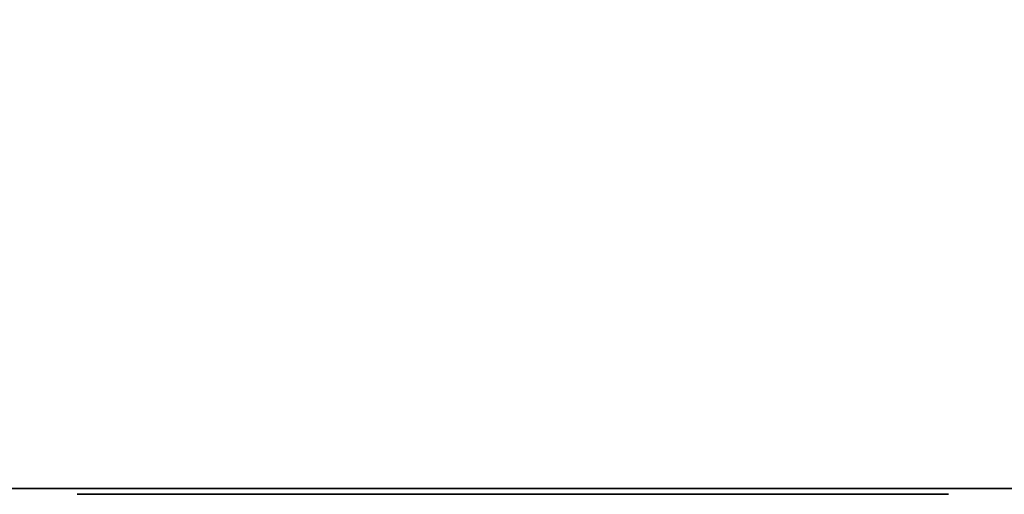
# Model space of a CAD drawing. Header units: millimetres. Extents: x -603 to 3703, y -115 to 249.
# Tile 589 of 656: x 1070.51 to 1087.46, y -13.5 to -5.32. Entities that reach past the tile are written whole.
import ezdxf

# ---------------------------------------------------------------- set-up
doc = ezdxf.new("R2010")
doc.units = ezdxf.units.MM
doc.layers.add('152', color=7, linetype='Continuous', true_color=0xffffff)

# ---------------------------------------------------------------- blocks, each defined once
blk = doc.blocks.new('UG_SURFACE_002')
at = {"layer": '152', "color": 252, "linetype": 'Continuous', "lineweight": 35}
for points in [[(2165, -13.4, 2212.25), (2165, 230.4, 2212.25), (835, 230.4, 2212.25), (835, -13.4, 2212.25)], [(985, -13.4, 2062.25), (985, 230.4, 2062.25), (2015, 230.4, 2062.25), (2015, -13.4, 2062.25)], [(2165, -13.4, 2212.25), (835, -13.4, 2212.25), (985, -13.4, 2062.25), (2015, -13.4, 2062.25)]]:
    blk.add_3dface(points, dxfattribs=at)
blk = doc.blocks.new('UG_SURFACE_041')
at = {"layer": '152', "color": 35, "linetype": 'Continuous', "lineweight": 35}
for points in [[(1971, -34, 2019), (1971, 0, 2019), (1029, -15.75, 2019), (1029, -28.25, 2019)], [(1971, 0, 2019), (1029, 0, 2019), (1029, -15.75, 2019)], [(1971, -2), (1971, -34), (1029, -28.25), (1029, -15.75)], [(1029, -15.75), (1029, -2), (1971, -2)]]:
    blk.add_3dface(points, dxfattribs=at)
blk = doc.blocks.new('UG_SURFACE_119')
at = {"layer": '152', "color": 252, "linetype": 'Continuous', "lineweight": 35}
for points in [[(1042, 4.014, -7.75), (1026, 4.014, -7.75), (1026, -24.953, -7.75), (1974, -24.953, -7.75)], [(1042, 4.014, -8.75), (1958, 4.014, -8.75), (1026, -24.953, -8.75)], [(1958, 4.014, -8.75), (1974, 4.014, -8.75), (1974, -24.953, -8.75), (1026, -24.953, -8.75)], [(1958, 4.014, -7.75), (1042, 4.014, -7.75), (1974, -24.953, -7.75)]]:
    blk.add_3dface(points, dxfattribs=at)
blk = doc.blocks.new('UG_SURFACE_163')
at = {"layer": '152', "color": 252, "linetype": 'Continuous', "lineweight": 35}
for points in [[(1023.5, -30.32, 2023.75), (1976.5, -30.32, 2023.75), (1976.5, 62.52, 2023.75), (1023.5, 62.52, 2023.75)], [(1025, -30.32, 2022.25), (1025, 62.52, 2022.25), (1975, 62.52, 2022.25), (1975, -30.32, 2022.25)], [(970, -13.4, 2077.25), (2030, -13.4, 2077.25), (2028.5, -13.4, 2075.75), (971.5, -13.4, 2075.75)], [(970, -13.4, 2077.25), (970, -30.32, 2077.25), (2030, -30.32, 2077.25), (2030, -13.4, 2077.25)], [(971.5, -13.4, 2075.75), (2028.5, -13.4, 2075.75), (2028.5, -30.32, 2075.75), (971.5, -30.32, 2075.75)]]:
    blk.add_3dface(points, dxfattribs=at)

msp = doc.modelspace()

# ---------------------------------------------------------------- linework, layer by layer
at = {"layer": '152', "color": 251, "linetype": 'Continuous', "lineweight": -3, "true_color": 0x636466}
for p, q in [((2165, -13.4, 2212.25), (835, -13.4, 2212.25)), ((2030, -13.4, 2077.25), (970, -13.4, 2077.25)), ((2028.5, -13.4, 2075.75), (971.5, -13.4, 2075.75)), ((985, -13.4, 2062.25), (2015, -13.4, 2062.25))]:
    msp.add_line(p, q, dxfattribs=at)
at = {"layer": '152', "color": 251, "linetype": 'Continuous', "lineweight": -3, "true_color": 0x636466, "extrusion": (0, 1, -8.1634e-16)}
msp.add_circle((-1079, 1106, -13.5), 7.5, dxfattribs=at)

# ---------------------------------------------------------------- block references
at = {"layer": '152', "color": 251, "linetype": 'Continuous', "lineweight": -3, "true_color": 0x636466}
for name in ['UG_SURFACE_002', 'UG_SURFACE_163', 'UG_SURFACE_119', 'UG_SURFACE_041']:
    msp.add_blockref(name, (0, 0), dxfattribs=at)

doc.saveas('drawing.dxf')
